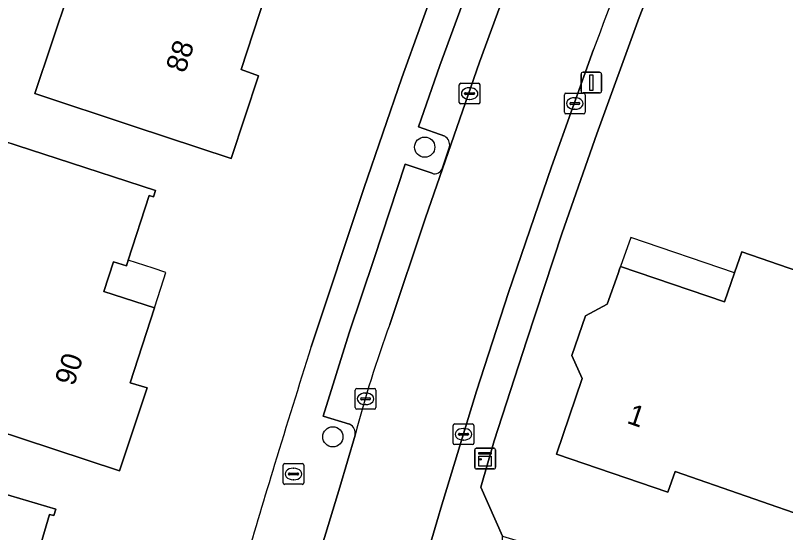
# Model space of a CAD drawing. Extents: x 157767 to 159172, y 387839 to 389425.
# Drawn here: x 158049 to 158086.25, y 388785.67 to 388810.7 of the extents above; entities that cross this region are included whole.
import ezdxf

# ---------------------------------------------------------------- set-up
doc = ezdxf.new("R2010")
doc.units = 0
for name, color, linetype in [('IMGEO_Boom', 7, 'Continuous'), ('IMGEO_Brandkraan', 7, 'Continuous'), ('IMGEO_Erf', 7, 'Continuous'), ('IMGEO_Kast', 7, 'Continuous'), ('IMGEO_Kolk', 7, 'Continuous'), ('IMGEO_Lichtmast', 7, 'Continuous'), ('IMGEO_Pand', 7, 'Continuous'), ('IMGEO_Pand_nummerreeks', 7, 'Continuous'), ('IMGEO_Pand_overbouw', 7, 'Continuous'), ('IMGEO_Parkeervlak_open', 7, 'Continuous'), ('IMGEO_Rijbaan_lokaal_open', 7, 'Continuous'), ('IMGEO_Voetpad_open', 7, 'Continuous')]:
    doc.layers.add(name, color=color, linetype=linetype)

msp = doc.modelspace()

# ---------------------------------------------------------------- linework, layer by layer
at = {"layer": 'IMGEO_Boom'}
for centre in [(158068.795, 388804.323), (158064.354, 388790.305)]:
    msp.add_circle(centre, 0.489, dxfattribs=at)
at = {"layer": 'IMGEO_Brandkraan'}
for p, q in [((158061.95, 388788.08), (158061.95, 388788.932)), ((158062.025, 388789.006), (158062.877, 388789.006)), ((158062.438, 388788.786), (158062.463, 388788.786)), ((158062.951, 388788.932), (158062.951, 388788.08)), ((158062.209, 388788.5), (158062.209, 388788.512)), ((158062.647, 388788.463), (158062.249, 388788.463)), ((158062.252, 388788.549), (158062.65, 388788.549)), ((158062.693, 388788.512), (158062.693, 388788.5)), ((158062.461, 388788.226), (158062.436, 388788.226)), ((158062.877, 388788.006), (158062.025, 388788.006))]:
    msp.add_line(p, q, dxfattribs=at)
for points in [[(158061.95, 388788.08), (158061.95, 388788.932)], [(158062.025, 388789.006), (158062.877, 388789.006)], [(158062.951, 388788.932), (158062.951, 388788.08)], [(158062.877, 388788.006), (158062.025, 388788.006)]]:
    msp.add_lwpolyline(points, dxfattribs=at)
for centre, radius, start, end in [((158062.027, 388788.93), 0.0765, 91.552, 178.448), ((158062.027, 388788.93), 0.0765, 91.552, 178.448), ((158062.875, 388788.93), 0.0765, 1.552, 88.448), ((158062.875, 388788.93), 0.0765, 1.552, 88.448), ((158062.249, 388788.509), 0.0403, 85.8775, 175.7526), ((158062.246, 388788.499), 0.0366, 178.938, 274.7102), ((158062.65, 388788.506), 0.043, 264.8664, 352.4533), ((158062.654, 388788.511), 0.0386, 1.7309, 96.639), ((158062.027, 388788.082), 0.0765, 181.552, 268.448), ((158062.027, 388788.082), 0.0765, 181.552, 268.448), ((158062.875, 388788.082), 0.0765, 271.552, 358.448), ((158062.875, 388788.082), 0.0765, 271.552, 358.448)]:
    msp.add_arc(centre, radius, start, end, dxfattribs=at)
for centre, major_axis, ratio, start_param, end_param in [((158062.437, 388788.506), (-0.387, 0.002), 0.722429, 4.712389, 7.853982), ((158062.462, 388788.506), (-0.39, 0.002), 0.717154, 1.570796, 4.712389)]:
    msp.add_ellipse(centre, major_axis=major_axis, ratio=ratio, start_param=start_param, end_param=end_param, dxfattribs=at)
at = {"layer": 'IMGEO_Erf'}
for points in [[(158089.846, 388837.076), (158089.41, 388836.039), (158086.884, 388830.077), (158084.94, 388825.383), (158082.965, 388820.428), (158081.065, 388815.496), (158080.476, 388813.945), (158079.161, 388810.597), (158077.124, 388804.963), (158075.44, 388800.18), (158073.73, 388794.988), (158072.155, 388790.113), (158071.511, 388787.861), (158072.557, 388785.494), (158096.685, 388778.239), (158159.023, 388804.985), (158161.367, 388806.591), (158183.864, 388823.28), (158184.29, 388826.082), (158183.48, 388827.171), (158150.204, 388871.916)], [(158063.307, 388794.667), (158065.859, 388802.325), (158067.683, 388807.671), (158069.525, 388812.795), (158071.843, 388819.001), (158074.122, 388824.808), (158076.221, 388830.037), (158078.528, 388835.608), (158080.771, 388840.788)]]:
    msp.add_lwpolyline(points, dxfattribs=at)
for points in [[(158049.939, 388806.922), (158051.587, 388811.834), (158050.489, 388812.194), (158051.821, 388816.285), (158050.623, 388816.687), (158051.855, 388820.372), (158056.411, 388818.891), (158061.164, 388817.34), (158061.065, 388817.035), (158060.864, 388817.099), (158059.855, 388814.008), (158059.758, 388813.71), (158059.128, 388813.915), (158058.662, 388812.486), (158061.099, 388811.691), (158059.918, 388808.073), (158060.757, 388807.771), (158059.437, 388803.771), (158054.691, 388805.343)], [(158049.291, 388790.222), (158044.58, 388791.779), (158046.037, 388796.278), (158040.579, 388798.053), (158042.142, 388802.858), (158045.342, 388801.817), (158046.45, 388805.248), (158051.023, 388803.77), (158055.776, 388802.22), (158055.677, 388801.913), (158055.476, 388801.979), (158054.462, 388798.851), (158054.372, 388798.574), (158053.741, 388798.778), (158053.275, 388797.342), (158055.723, 388796.548), (158054.544, 388792.914), (158055.372, 388792.675), (158054.038, 388788.653)], [(158083.295, 388796.841), (158083.781, 388798.24), (158084.132, 388799.248), (158091.37, 388796.749), (158087.776, 388786.242), (158080.914, 388788.62), (158080.559, 388787.624), (158075.168, 388789.467), (158076.405, 388793.132), (158075.907, 388794.233), (158076.577, 388796.166), (158077.623, 388796.72), (158078.147, 388798.209), (158078.22, 388798.418), (158078.265, 388798.546)], [(158049.731, 388783.411), (158049.646, 388783.123), (158049.009, 388783.308), (158048.584, 388781.864), (158051.049, 388781.138), (158049.972, 388777.479), (158050.811, 388777.236), (158049.6, 388773.237), (158044.784, 388774.664), (158040.035, 388776.063), (158034.61, 388777.67), (158036.085, 388782.65), (158040.406, 388781.37), (158041.631, 388785.485), (158040.437, 388785.846), (158041.56, 388789.594), (158046.159, 388788.231), (158050.949, 388786.8), (158050.858, 388786.492), (158050.656, 388786.551)]]:
    msp.add_lwpolyline(points, close=True, dxfattribs=at)
for centre, radius, start, end in [((158673.74, 388601.996), 640.118, 162.48271, 163.016658), ((158645.448, 388610.697), 610.518, 163.022123, 163.955654)]:
    msp.add_arc(centre, radius, start, end, dxfattribs=at)
at = {"layer": 'IMGEO_Kast'}
for p, q in [((158071.215, 388788.828), (158071.215, 388789.669)), ((158071.215, 388789.669), (158071.215, 388788.828)), ((158071.29, 388789.753), (158072.131, 388789.753)), ((158072.131, 388789.753), (158071.29, 388789.753)), ((158072.215, 388789.678), (158072.215, 388788.837)), ((158072.215, 388788.837), (158072.215, 388789.678)), ((158072.14, 388788.753), (158071.299, 388788.753)), ((158071.299, 388788.753), (158072.14, 388788.753))]:
    msp.add_line(p, q, dxfattribs=at)
for points in [[(158071.41, 388789.543), (158072.01, 388789.543), (158072.01, 388789.458), (158071.41, 388789.458), (158071.41, 388789.543)], [(158071.41, 388789.368), (158072.01, 388789.368), (158072.01, 388788.879), (158071.41, 388788.879), (158071.41, 388789.368)]]:
    msp.add_lwpolyline(points, dxfattribs=at)
msp.add_circle((158071.494, 388789.217), 0.0377, dxfattribs=at)
for centre, start, end in [((158071.293, 388789.675), 92.4484, 184.2845), ((158071.293, 388789.675), 92.4484, 184.2845), ((158072.137, 388789.675), 2.4484, 94.2845), ((158072.137, 388789.675), 2.4484, 94.2845), ((158071.293, 388788.831), 182.4484, 274.2845), ((158071.293, 388788.831), 182.4484, 274.2845), ((158072.137, 388788.831), 272.4484, 4.2845), ((158072.137, 388788.831), 272.4484, 4.2845)]:
    msp.add_arc(centre, 0.0779, start, end, dxfattribs=at)
at = {"layer": 'IMGEO_Kolk'}
for p, q in [((158070.543, 388807.413), (158071.395, 388807.413)), ((158070.468, 388806.487), (158070.468, 388807.339)), ((158070.956, 388807.193), (158070.981, 388807.193)), ((158071.469, 388807.339), (158071.469, 388806.487)), ((158070.727, 388806.907), (158070.727, 388806.919)), ((158071.165, 388806.87), (158070.767, 388806.87)), ((158070.77, 388806.956), (158071.168, 388806.956)), ((158071.211, 388806.919), (158071.211, 388806.907)), ((158075.552, 388806.006), (158075.552, 388806.858)), ((158075.627, 388806.932), (158076.479, 388806.932)), ((158076.04, 388806.712), (158076.065, 388806.712)), ((158076.553, 388806.858), (158076.553, 388806.006)), ((158071.395, 388806.413), (158070.543, 388806.413)), ((158070.979, 388806.633), (158070.954, 388806.633)), ((158075.811, 388806.426), (158075.811, 388806.438)), ((158076.249, 388806.389), (158075.851, 388806.389)), ((158075.854, 388806.475), (158076.252, 388806.475)), ((158076.295, 388806.438), (158076.295, 388806.426)), ((158076.479, 388805.932), (158075.627, 388805.932)), ((158076.063, 388806.152), (158076.038, 388806.152)), ((158065.436, 388791.717), (158065.436, 388792.569)), ((158065.511, 388792.643), (158066.363, 388792.643)), ((158066.437, 388792.569), (158066.437, 388791.717)), ((158065.695, 388792.137), (158065.695, 388792.149)), ((158065.738, 388792.186), (158066.136, 388792.186)), ((158065.924, 388792.423), (158065.949, 388792.423)), ((158066.179, 388792.149), (158066.179, 388792.137)), ((158066.133, 388792.1), (158065.735, 388792.1)), ((158065.947, 388791.863), (158065.922, 388791.863)), ((158066.363, 388791.643), (158065.511, 388791.643)), ((158070.171, 388790.002), (158070.171, 388790.854)), ((158070.246, 388790.928), (158071.098, 388790.928)), ((158070.659, 388790.708), (158070.684, 388790.708)), ((158071.172, 388790.854), (158071.172, 388790.002)), ((158070.43, 388790.422), (158070.43, 388790.434)), ((158070.868, 388790.385), (158070.47, 388790.385)), ((158070.473, 388790.471), (158070.871, 388790.471)), ((158070.914, 388790.434), (158070.914, 388790.422)), ((158071.098, 388789.928), (158070.246, 388789.928)), ((158070.682, 388790.148), (158070.657, 388790.148))]:
    msp.add_line(p, q, dxfattribs=at)
for points in [[(158070.543, 388807.413), (158071.395, 388807.413)], [(158070.468, 388806.487), (158070.468, 388807.339)], [(158071.469, 388807.339), (158071.469, 388806.487)], [(158075.552, 388806.006), (158075.552, 388806.858)], [(158075.627, 388806.932), (158076.479, 388806.932)], [(158076.553, 388806.858), (158076.553, 388806.006)], [(158071.395, 388806.413), (158070.543, 388806.413)], [(158076.479, 388805.932), (158075.627, 388805.932)], [(158065.436, 388791.717), (158065.436, 388792.569)], [(158065.511, 388792.643), (158066.363, 388792.643)], [(158066.437, 388792.569), (158066.437, 388791.717)], [(158066.363, 388791.643), (158065.511, 388791.643)], [(158070.171, 388790.002), (158070.171, 388790.854)], [(158070.246, 388790.928), (158071.098, 388790.928)], [(158071.172, 388790.854), (158071.172, 388790.002)], [(158071.098, 388789.928), (158070.246, 388789.928)]]:
    msp.add_lwpolyline(points, dxfattribs=at)
for centre, radius, start, end in [((158070.545, 388807.337), 0.0765, 91.552, 178.448), ((158070.545, 388807.337), 0.0765, 91.552, 178.448), ((158071.393, 388807.337), 0.0765, 1.552, 88.448), ((158071.393, 388807.337), 0.0765, 1.552, 88.448), ((158070.767, 388806.916), 0.0403, 85.8775, 175.7526), ((158070.764, 388806.906), 0.0366, 178.938, 274.7102), ((158071.168, 388806.913), 0.043, 264.8664, 352.4533), ((158071.172, 388806.918), 0.0386, 1.7309, 96.639), ((158075.629, 388806.856), 0.0765, 91.552, 178.448), ((158075.629, 388806.856), 0.0765, 91.552, 178.448), ((158076.477, 388806.856), 0.0765, 1.552, 88.448), ((158076.477, 388806.856), 0.0765, 1.552, 88.448), ((158070.545, 388806.489), 0.0765, 181.552, 268.448), ((158070.545, 388806.489), 0.0765, 181.552, 268.448), ((158071.393, 388806.489), 0.0765, 271.552, 358.448), ((158071.393, 388806.489), 0.0765, 271.552, 358.448), ((158075.851, 388806.435), 0.0403, 85.8775, 175.7526), ((158075.848, 388806.425), 0.0366, 178.938, 274.7102), ((158076.252, 388806.432), 0.043, 264.8664, 352.4533), ((158076.256, 388806.437), 0.0386, 1.7309, 96.639), ((158075.629, 388806.008), 0.0765, 181.552, 268.448), ((158075.629, 388806.008), 0.0765, 181.552, 268.448), ((158076.477, 388806.008), 0.0765, 271.552, 358.448), ((158076.477, 388806.008), 0.0765, 271.552, 358.448), ((158065.513, 388792.567), 0.0765, 91.552, 178.448), ((158065.513, 388792.567), 0.0765, 91.552, 178.448), ((158066.361, 388792.567), 0.0765, 1.552, 88.448), ((158066.361, 388792.567), 0.0765, 1.552, 88.448), ((158065.735, 388792.146), 0.0403, 85.8775, 175.7526), ((158065.732, 388792.136), 0.0366, 178.938, 274.7102), ((158066.136, 388792.143), 0.043, 264.8664, 352.4533), ((158066.14, 388792.148), 0.0386, 1.7309, 96.639), ((158065.513, 388791.719), 0.0765, 181.552, 268.448), ((158065.513, 388791.719), 0.0765, 181.552, 268.448), ((158066.361, 388791.719), 0.0765, 271.552, 358.448), ((158066.361, 388791.719), 0.0765, 271.552, 358.448), ((158070.248, 388790.852), 0.0765, 91.552, 178.448), ((158070.248, 388790.852), 0.0765, 91.552, 178.448), ((158071.096, 388790.852), 0.0765, 1.552, 88.448), ((158071.096, 388790.852), 0.0765, 1.552, 88.448), ((158070.47, 388790.431), 0.0403, 85.8775, 175.7526), ((158070.467, 388790.421), 0.0366, 178.938, 274.7102), ((158070.871, 388790.428), 0.043, 264.8664, 352.4533), ((158070.875, 388790.433), 0.0386, 1.7309, 96.639), ((158070.248, 388790.004), 0.0765, 181.552, 268.448), ((158070.248, 388790.004), 0.0765, 181.552, 268.448), ((158071.096, 388790.004), 0.0765, 271.552, 358.448), ((158071.096, 388790.004), 0.0765, 271.552, 358.448)]:
    msp.add_arc(centre, radius, start, end, dxfattribs=at)
for centre, major_axis, ratio, start_param, end_param in [((158070.955, 388806.913), (-0.387, 0.002), 0.722429, 4.712389, 7.853982), ((158070.98, 388806.913), (-0.39, 0.002), 0.717154, 1.570796, 4.712389), ((158076.039, 388806.432), (-0.387, 0.002), 0.722429, 4.712389, 7.853982), ((158076.064, 388806.432), (-0.39, 0.002), 0.717154, 1.570796, 4.712389), ((158065.923, 388792.143), (-0.387, 0.002), 0.722429, 4.712389, 7.853982), ((158065.948, 388792.143), (-0.39, 0.002), 0.717154, 1.570796, 4.712389), ((158070.658, 388790.428), (-0.387, 0.002), 0.722429, 4.712389, 7.853982), ((158070.683, 388790.428), (-0.39, 0.002), 0.717154, 1.570796, 4.712389)]:
    msp.add_ellipse(centre, major_axis=major_axis, ratio=ratio, start_param=start_param, end_param=end_param, dxfattribs=at)
at = {"layer": 'IMGEO_Lichtmast'}
for p, q in [((158076.356, 388807.044), (158076.356, 388807.844)), ((158076.356, 388807.844), (158076.356, 388807.044)), ((158076.456, 388807.944), (158077.246, 388807.944)), ((158077.246, 388807.944), (158076.456, 388807.944)), ((158077.346, 388807.844), (158077.346, 388807.044)), ((158077.346, 388807.044), (158077.346, 388807.844)), ((158077.246, 388806.944), (158076.456, 388806.944)), ((158076.456, 388806.944), (158077.246, 388806.944))]:
    msp.add_line(p, q, dxfattribs=at)
msp.add_lwpolyline([(158076.776, 388807.819), (158076.926, 388807.819), (158076.926, 388807.069), (158076.776, 388807.069), (158076.776, 388807.819)], dxfattribs=at)
for centre, start, end in [((158076.456, 388807.844), 90, 180), ((158076.456, 388807.844), 90, 180), ((158077.246, 388807.844), 0, 90), ((158077.246, 388807.844), 360, 90), ((158076.456, 388807.044), 180, 270), ((158076.456, 388807.044), 180, 270), ((158077.246, 388807.044), 270, 0), ((158077.246, 388807.044), 270, 0)]:
    msp.add_arc(centre, 0.1, start, end, dxfattribs=at)
at = {"layer": 'IMGEO_Pand'}
for points in [[(158059.855, 388814.008), (158060.864, 388817.099), (158061.065, 388817.035), (158061.164, 388817.34), (158056.411, 388818.891), (158051.855, 388820.372), (158050.623, 388816.687), (158051.821, 388816.285), (158050.489, 388812.194), (158051.587, 388811.834), (158049.939, 388806.922), (158054.691, 388805.343), (158059.437, 388803.771), (158060.757, 388807.771), (158059.918, 388808.073), (158061.099, 388811.691), (158058.662, 388812.486), (158059.128, 388813.915), (158059.758, 388813.71)], [(158046.037, 388796.278), (158044.58, 388791.779), (158049.291, 388790.222), (158054.038, 388788.653), (158055.372, 388792.675), (158054.544, 388792.914), (158055.723, 388796.548), (158053.275, 388797.342), (158053.741, 388798.778), (158054.372, 388798.574), (158054.462, 388798.851), (158055.476, 388801.979), (158055.677, 388801.913), (158055.776, 388802.22), (158051.023, 388803.77), (158046.45, 388805.248), (158045.342, 388801.817), (158042.142, 388802.858), (158040.579, 388798.053)], [(158078.22, 388798.418), (158078.147, 388798.209), (158077.623, 388796.72), (158076.577, 388796.166), (158075.907, 388794.233), (158076.405, 388793.132), (158075.168, 388789.467), (158080.559, 388787.624), (158080.914, 388788.62), (158087.776, 388786.242), (158091.37, 388796.749), (158084.132, 388799.248), (158083.781, 388798.24), (158083.295, 388796.841), (158078.265, 388798.546)], [(158046.159, 388788.231), (158041.56, 388789.594), (158040.437, 388785.846), (158041.631, 388785.485), (158040.406, 388781.37), (158036.085, 388782.65), (158034.61, 388777.67), (158040.035, 388776.063), (158044.784, 388774.664), (158049.6, 388773.237), (158050.811, 388777.236), (158049.972, 388777.479), (158051.049, 388781.138), (158048.584, 388781.864), (158049.009, 388783.308), (158049.646, 388783.123), (158049.731, 388783.411), (158050.656, 388786.551), (158050.858, 388786.492), (158050.949, 388786.8)]]:
    msp.add_lwpolyline(points, close=True, dxfattribs=at)
at = {"layer": 'IMGEO_Pand_overbouw'}
for points in [[(158083.781, 388798.24), (158078.758, 388799.954), (158078.265, 388798.546), (158083.295, 388796.841)], [(158054.462, 388798.851), (158054.372, 388798.574), (158053.741, 388798.778), (158053.275, 388797.342), (158055.723, 388796.548), (158056.18, 388797.956), (158056.279, 388798.26), (158055.661, 388798.461)]]:
    msp.add_lwpolyline(points, close=True, dxfattribs=at)
at = {"layer": 'IMGEO_Parkeervlak_open'}
for points in [[(158078.391, 388827.612), (158077.11, 388828.091), (158075.619, 388824.398), (158074.422, 388821.364), (158072.074, 388815.209), (158071.574, 388813.845), (158070.268, 388810.287), (158069.528, 388808.269), (158068.503, 388805.306), (158069.763, 388804.846)], [(158067.107, 388795.738), (158068.841, 388800.899), (158071.45, 388808.439), (158073.183, 388813.191), (158075.245, 388818.661)], [(158069.999, 388804.341), (158069.66, 388803.317)], [(158069.148, 388803.055), (158067.857, 388803.496), (158066.35, 388798.93), (158065.143, 388795.337), (158063.878, 388791.31), (158065.162, 388790.912)]]:
    msp.add_lwpolyline(points, dxfattribs=at)
for centre, radius, start, end in [((158069.514, 388804.422), 0.491, 350.4931, 59.6028), ((158069.274, 388803.44), 0.405, 251.9299, 342.2694), ((158118.512, 388776.695), 54.819, 159.6724, 165.5379), ((158064.967, 388790.481), 0.473, 348.264, 65.6462)]:
    msp.add_arc(centre, radius, start, end, dxfattribs=at)
at = {"layer": 'IMGEO_Rijbaan_lokaal_open'}
for points in [[(158085.732, 388843.431), (158085.035, 388842.088), (158084.061, 388840.065), (158083.278, 388838.262), (158082.03, 388835.155), (158081.647, 388834.224), (158079.314, 388828.851), (158078.937, 388827.861), (158078.001, 388825.622), (158077.318, 388823.9), (158075.245, 388818.661), (158073.183, 388813.191), (158071.45, 388808.439), (158068.841, 388800.899), (158067.107, 388795.738)], [(158066.359, 388775.954), (158066.905, 388777.879), (158067.349, 388779.447), (158068.181, 388782.133), (158069.463, 388786.47), (158069.577, 388786.857), (158071.307, 388792.507), (158072.849, 388797.296), (158074.934, 388803.373), (158076.962, 388809.047)], [(158065.43, 388790.385), (158064.692, 388787.874), (158063.276, 388783.209), (158062.008, 388778.815), (158061.414, 388776.868), (158060.899, 388775.062), (158059.448, 388769.818), (158057.732, 388763.261), (158055.71, 388755.405), (158055.112, 388752.7), (158055.108, 388752.668), (158054.849, 388751.617), (158054.837, 388751.587), (158054.01, 388748.11), (158052.303, 388740.19), (158050.91, 388732.647), (158049.585, 388725.204)]]:
    msp.add_lwpolyline(points, dxfattribs=at)
for centre, radius, start, end in [((158553.633, 388633.199), 508.072, 158.13477, 159.75058), ((158118.512, 388776.695), 54.819, 159.6724, 165.5379)]:
    msp.add_arc(centre, radius, start, end, dxfattribs=at)
at = {"layer": 'IMGEO_Voetpad_open'}
for points in [[(158080.771, 388840.788), (158078.528, 388835.608), (158076.221, 388830.037), (158074.122, 388824.808), (158071.843, 388819.001), (158069.525, 388812.795), (158067.683, 388807.671), (158065.859, 388802.325), (158063.307, 388794.667)], [(158067.999, 388776.006), (158070.254, 388777.047), (158071.312, 388778.281), (158071.905, 388780.293), (158072.59, 388782.615), (158072.557, 388785.494), (158071.511, 388787.861), (158072.155, 388790.113), (158073.73, 388794.988), (158075.44, 388800.18), (158077.124, 388804.963), (158079.161, 388810.597), (158080.476, 388813.945), (158081.065, 388815.496), (158082.965, 388820.428), (158084.94, 388825.383), (158086.884, 388830.077), (158089.41, 388836.039), (158089.846, 388837.076)], [(158069.763, 388804.846), (158068.503, 388805.306), (158069.528, 388808.269), (158070.268, 388810.287), (158071.574, 388813.845), (158072.074, 388815.209), (158074.422, 388821.364), (158075.619, 388824.398), (158077.11, 388828.091), (158078.391, 388827.612)], [(158076.962, 388809.047), (158074.934, 388803.373), (158072.849, 388797.296), (158071.307, 388792.507), (158069.577, 388786.857), (158069.463, 388786.47), (158068.181, 388782.133), (158067.349, 388779.447), (158066.905, 388777.879), (158066.359, 388775.954)], [(158069.66, 388803.317), (158069.999, 388804.341)], [(158065.162, 388790.912), (158063.878, 388791.31), (158065.143, 388795.337), (158066.35, 388798.93), (158067.857, 388803.496), (158069.148, 388803.055)], [(158061.414, 388776.868), (158062.008, 388778.815), (158063.276, 388783.209), (158064.692, 388787.874), (158065.43, 388790.385)]]:
    msp.add_lwpolyline(points, dxfattribs=at)
for centre, radius, start, end in [((158553.633, 388633.199), 508.072, 158.13477, 159.75058), ((158069.514, 388804.422), 0.491, 350.4931, 59.6028), ((158069.274, 388803.44), 0.405, 251.9299, 342.2694), ((158673.74, 388601.996), 640.118, 162.48271, 163.016658), ((158064.967, 388790.481), 0.473, 348.264, 65.6462), ((158645.448, 388610.697), 610.518, 163.022123, 163.955654)]:
    msp.add_arc(centre, radius, start, end, dxfattribs=at)

# ---------------------------------------------------------------- texts
at = {"layer": 'IMGEO_Pand_nummerreeks'}
for s, rotation, p in [('88', 71.9221, (158057.201, 388807.868)), ('90', 72.0251, (158051.833, 388792.725)), ('1', 341.1262, (158078.526, 388790.983))]:
    msp.add_text(s, height=1, rotation=rotation, dxfattribs=at).set_placement(p)

doc.saveas('drawing.dxf')
